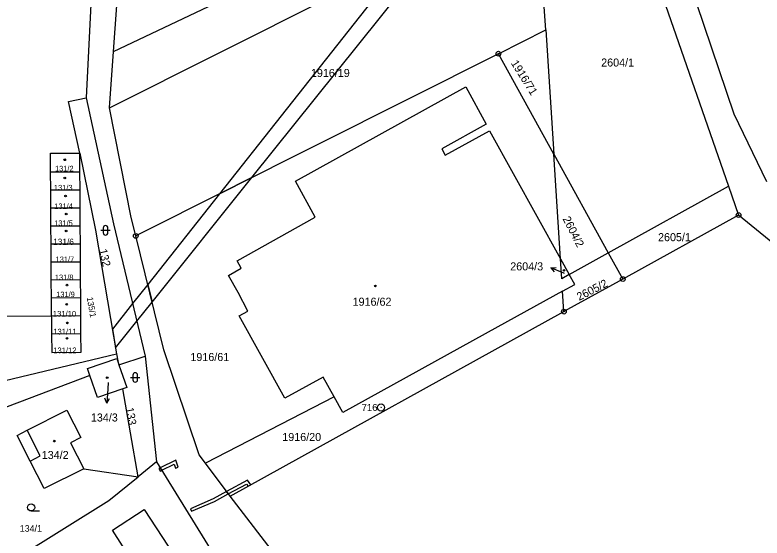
# Model space of a CAD drawing. Extents: x -504988 to -494607, y -1123820 to -1114018.
# Drawn here: x -497446.4 to -497288.4, y -1120031.7 to -1119921.1 of the extents above; entities that cross this region are included whole.
import ezdxf

# ---------------------------------------------------------------- set-up
doc = ezdxf.new("R2010")
doc.units = 0
for name, color, linetype in [('Hranice parcel', 7, 'Continuous'), ('Parcelní čísla', 7, 'Continuous'), ('Pop  PČ popisy', 7, 'Continuous'), ('Vnitřní kresba', 7, 'Continuous'), ('Věcná břemena k části', 7, 'Continuous'), ('Značky bodu BP', 7, 'Continuous'), ('Značky budov', 7, 'Continuous'), ('Značky kultur', 7, 'Continuous')]:
    doc.layers.add(name, color=color, linetype=linetype)

msp = doc.modelspace()

# ---------------------------------------------------------------- linework, layer by layer
at = {"layer": 'Hranice parcel'}
for p, q in [((-497427.96, -1119874.33), (-497431.34, -1119938.62)), ((-497322.42, -1119879.78), (-497295.48, -1119957.3)), ((-497425.52, -1119928.85), (-497336.58, -1119886.52)), ((-497426.37, -1119940.75), (-497336, -1119895.39)), ((-497334.13, -1119924.26), (-497336, -1119895.39)), ((-497344.15, -1119929.3), (-497334.13, -1119924.26)), ((-497334.13, -1119924.26), (-497332.43, -1119950.53)), ((-497426.37, -1119940.75), (-497425.52, -1119928.85)), ((-497344.15, -1119929.3), (-497420.81, -1119967.81)), ((-497332.43, -1119950.53), (-497344.15, -1119929.3)), ((-497432.63, -1119954.26), (-497432.65, -1119950.31)), ((-497332.43, -1119950.53), (-497320.9, -1119971.42)), ((-497331, -1119972.65), (-497332.43, -1119950.53)), ((-497438.83, -1119954.3), (-497432.63, -1119954.26)), ((-497438.8, -1119958.1), (-497438.83, -1119954.3)), ((-497432.6, -1119958.06), (-497432.63, -1119954.26)), ((-497438.8, -1119958.1), (-497432.6, -1119958.06)), ((-497438.78, -1119961.9), (-497438.8, -1119958.1)), ((-497432.58, -1119961.86), (-497432.6, -1119958.06)), ((-497320.9, -1119971.42), (-497295.48, -1119957.3)), ((-497295.48, -1119957.3), (-497293.36, -1119963.4)), ((-497438.78, -1119961.9), (-497432.58, -1119961.86)), ((-497438.75, -1119965.7), (-497438.78, -1119961.9)), ((-497432.55, -1119965.66), (-497432.58, -1119961.86)), ((-497293.36, -1119963.4), (-497317.85, -1119976.95)), ((-497438.75, -1119965.7), (-497432.55, -1119965.66)), ((-497438.73, -1119969.5), (-497438.75, -1119965.7)), ((-497432.53, -1119969.46), (-497432.55, -1119965.66)), ((-497438.73, -1119969.5), (-497432.53, -1119969.46)), ((-497438.7, -1119973.3), (-497438.73, -1119969.5)), ((-497432.5, -1119973.26), (-497432.53, -1119969.46)), ((-497329.15, -1119976), (-497320.9, -1119971.42)), ((-497320.9, -1119971.42), (-497317.85, -1119976.95)), ((-497438.7, -1119973.3), (-497432.5, -1119973.26)), ((-497438.68, -1119977.1), (-497438.7, -1119973.3)), ((-497432.48, -1119977.06), (-497432.5, -1119973.26)), ((-497331, -1119972.65), (-497329.15, -1119976)), ((-497438.68, -1119977.1), (-497432.48, -1119977.06)), ((-497438.66, -1119980.9), (-497438.68, -1119977.1)), ((-497432.45, -1119980.86), (-497432.48, -1119977.06)), ((-497317.85, -1119976.95), (-497330.28, -1119983.82)), ((-497330.28, -1119983.82), (-497330.56, -1119979.46)), ((-497438.66, -1119980.9), (-497432.45, -1119980.86)), ((-497438.63, -1119984.7), (-497438.66, -1119980.9)), ((-497432.43, -1119984.66), (-497432.45, -1119980.86)), ((-497448.63, -1119984.76), (-497438.63, -1119984.7)), ((-497438.63, -1119984.7), (-497432.43, -1119984.66)), ((-497438.63, -1119984.7), (-497438.61, -1119988.5)), ((-497432.41, -1119988.46), (-497432.43, -1119984.66)), ((-497400.87, -1120022.85), (-497330.28, -1119983.82)), ((-497438.61, -1119988.5), (-497432.41, -1119988.46)), ((-497424.86, -1119992.74), (-497424.55, -1119994.55)), ((-497424.55, -1119994.55), (-497424.38, -1119995.04)), ((-497424.38, -1119995.04), (-497418.81, -1119993.21)), ((-497418.81, -1119993.21), (-497416.41, -1120015.57)), ((-497430.5, -1119997.35), (-497460.55, -1120008.67)), ((-497378.87, -1120001.82), (-497381.19, -1119997.64)), ((-497420.32, -1120018.72), (-497423.58, -1120000.12)), ((-497378.87, -1120001.82), (-497406.09, -1120015.81)), ((-497377.02, -1120005.16), (-497378.87, -1120001.82)), ((-497416.41, -1120015.57), (-497420.32, -1120018.72)), ((-497416.41, -1120015.57), (-497400.55, -1120041.25)), ((-497400.87, -1120022.85), (-497406.09, -1120015.81))]:
    msp.add_line(p, q, dxfattribs=at)
for points in [[(-497425.52, -1119928.85), (-497422.1, -1119881.18), (-497421.43, -1119866.86)], [(-497316.55, -1119876.37), (-497294.35, -1119941.99), (-497287.45, -1119956.34)], [(-497381.19, -1119997.64), (-497389.33, -1120002.14), (-497398.94, -1119984.69), (-497397.14, -1119983.69), (-497399.2, -1119979.75), (-497401.21, -1119976.17), (-497398.51, -1119974.63), (-497399.38, -1119973.07), (-497382.89, -1119963.83), (-497387.05, -1119956.21), (-497351.03, -1119936.31), (-497346.72, -1119944.22), (-497356.11, -1119949.43), (-497355.38, -1119950.73), (-497345.99, -1119945.58), (-497331, -1119972.65)], [(-497432.65, -1119950.31), (-497435.05, -1119939.43), (-497431.34, -1119938.62)], [(-497431.34, -1119938.62), (-497425.54, -1119965.27), (-497418.81, -1119993.21)], [(-497420.81, -1119967.81), (-497421.76, -1119963.94), (-497426.37, -1119940.75)], [(-497438.83, -1119954.3), (-497438.85, -1119950.35), (-497432.65, -1119950.31)], [(-497432.65, -1119950.31), (-497429.31, -1119966.6), (-497424.86, -1119992.74)], [(-497177.86, -1120057.61), (-497235.08, -1120010.93), (-497293.36, -1119963.4)], [(-497406.09, -1120015.81), (-497407.39, -1120014.07), (-497414.91, -1119991.92), (-497420.81, -1119967.81)], [(-497329.15, -1119976), (-497330.73, -1119976.88), (-497331, -1119972.65)], [(-497330.56, -1119979.46), (-497328.01, -1119978.05), (-497329.15, -1119976)], [(-497330.56, -1119979.46), (-497344.23, -1119987.01), (-497377.02, -1120005.16)], [(-497438.61, -1119988.5), (-497438.58, -1119992.45), (-497432.38, -1119992.41), (-497432.41, -1119988.46)], [(-497460.55, -1120008.67), (-497462, -1120001.62), (-497424.86, -1119992.74)], [(-497430.5, -1119997.35), (-497431.02, -1119995.86), (-497424.83, -1119993.72), (-497424.55, -1119994.55)], [(-497424.38, -1119995.04), (-497422.72, -1119999.82), (-497423.58, -1120000.12)], [(-497423.58, -1120000.12), (-497428.91, -1120001.96), (-497430.5, -1119997.35)], [(-497434.62, -1120011.56), (-497431.83, -1120017.04), (-497440.17, -1120021.22), (-497443.13, -1120015.4), (-497445.9, -1120009.97), (-497443.77, -1120008.89), (-497435.4, -1120004.62), (-497432.42, -1120010.42), (-497434.62, -1120011.56)], [(-497449.58, -1120038.3), (-497445.85, -1120035.81), (-497426.52, -1120023.72), (-497420.32, -1120018.72)], [(-497228.1, -1120157.6), (-497236.19, -1120152.94), (-497288.4, -1120111.74), (-497291.42, -1120112.08), (-497293.95, -1120117.87), (-497297.93, -1120114.69), (-497300.96, -1120117.72), (-497304.46, -1120118.43), (-497317.08, -1120113.39), (-497327.14, -1120107.05), (-497338.22, -1120097.3), (-497334.33, -1120093.39), (-497378.62, -1120051.75), (-497400.87, -1120022.85)], [(-497419.06, -1120025.65), (-497413.97, -1120033.42), (-497415.61, -1120034.48), (-497411.08, -1120041.44), (-497419.96, -1120047.21), (-497425.73, -1120038.36), (-497421.98, -1120035.86), (-497425.76, -1120030.02), (-497419.06, -1120025.65)]]:
    msp.add_lwpolyline(points, dxfattribs=at)
at = {"layer": 'Pop  PČ popisy'}
for p, q in [((-497333.05, -1119974.55), (-497331.93, -1119974.48)), ((-497330.29, -1119975.72), (-497333.05, -1119974.55)), ((-497333.05, -1119974.55), (-497332.33, -1119975.4)), ((-497330.19, -1119975.76), (-497330.29, -1119975.72)), ((-497426.63, -1119998.81), (-497426.72, -1120000.16)), ((-497426.72, -1120000.16), (-497426.93, -1120003.15)), ((-497426.93, -1120003.15), (-497427.36, -1120002.12)), ((-497426.93, -1120003.15), (-497426.36, -1120002.19))]:
    msp.add_line(p, q, dxfattribs=at)
at = {"layer": 'Vnitřní kresba'}
for p, q in [((-497441, -1120014.32), (-497443.77, -1120008.89)), ((-497443.13, -1120015.4), (-497441, -1120014.32)), ((-497431.83, -1120017.04), (-497420.32, -1120018.72))]:
    msp.add_line(p, q, dxfattribs=at)
at = {"layer": 'Věcná břemena k části'}
for points in [[(-497361.19, -1119907.59), (-497369.76, -1119902.31), (-497373.02, -1119903.86), (-497363.97, -1119909.43), (-497403.14, -1119958.93), (-497396.26, -1119955.47), (-497360.22, -1119910.48), (-497335.88, -1119897.3), (-497319.42, -1119888.4), (-497320.42, -1119885.53), (-497336.09, -1119894.01)], [(-497396.26, -1119955.47), (-497403.14, -1119958.93), (-497418.29, -1119978.09), (-497417.38, -1119981.84)], [(-497425.75, -1119987.51), (-497425.08, -1119991.46), (-497420.58, -1119985.85), (-497417.38, -1119981.84), (-497418.29, -1119978.09), (-497421.48, -1119982.12)], [(-497411.85, -1120016.72), (-497412.35, -1120015.19), (-497415.63, -1120016.83), (-497415.32, -1120017.34), (-497412.71, -1120016.03), (-497412.42, -1120016.91)], [(-497415.92, -1120016.98), (-497415.65, -1120017.51), (-497415.32, -1120017.34), (-497415.63, -1120016.83)], [(-497401.62, -1120021.84), (-497401.26, -1120022.33), (-497397.39, -1120020.25), (-497397.04, -1120020.73), (-497396.51, -1120020.44), (-497397.21, -1120019.47)], [(-497409.28, -1120025.46), (-497409.05, -1120026.01), (-497404.19, -1120023.91), (-497401.26, -1120022.33), (-497401.62, -1120021.84), (-497404.45, -1120023.37)]]:
    msp.add_lwpolyline(points, close=True, dxfattribs=at)
at = {"layer": 'Značky bodu BP'}
for centre, radius in [((-497344.15, -1119929.3), 0.5), ((-497344.15, -1119929.3), 0.0303), ((-497293.36, -1119963.4), 0.5), ((-497293.36, -1119963.4), 0.0303), ((-497420.81, -1119967.81), 0.5), ((-497420.81, -1119967.81), 0.0303), ((-497317.85, -1119976.95), 0.5), ((-497317.85, -1119976.95), 0.0303), ((-497330.28, -1119983.82), 0.5), ((-497330.28, -1119983.82), 0.0303), ((-497368.96, -1120004.07), 0.75), ((-497368.96, -1120004.07), 0.03)]:
    msp.add_circle(centre, radius, dxfattribs=at)
at = {"layer": 'Značky budov'}
for centre in [(-497435.82, -1119951.73), (-497435.82, -1119955.56), (-497435.67, -1119959.38), (-497435.52, -1119963.2), (-497435.54, -1119966.77), (-497330.28, -1119975.09), (-497435.37, -1119978.21), (-497370.15, -1119978.4), (-497435.42, -1119982.26), (-497435.27, -1119986.19), (-497435.37, -1119989.47), (-497426.86, -1119997.76), (-497438.05, -1120011.19)]:
    msp.add_circle(centre, 0.175, dxfattribs=at)
at = {"layer": 'Značky kultur'}
for p, q in [((-497427.71, -1119966.13), (-497427.71, -1119967.13)), ((-497426.71, -1119967.13), (-497426.71, -1119966.13)), ((-497428.21, -1119966.63), (-497426.21, -1119966.63)), ((-497421.93, -1119997.72), (-497419.93, -1119997.72)), ((-497421.43, -1119997.22), (-497421.43, -1119998.22)), ((-497420.43, -1119998.22), (-497420.43, -1119997.22)), ((-497442.94, -1120025.95), (-497441.19, -1120025.95))]:
    msp.add_line(p, q, dxfattribs=at)
msp.add_circle((-497442.94, -1120025.2), 0.75, dxfattribs=at)
for centre, start, end in [((-497427.21, -1119966.13), 0, 180), ((-497427.21, -1119967.13), 180, 359.9879), ((-497420.93, -1119997.22), 0, 180), ((-497420.93, -1119998.22), 180, 359.9879)]:
    msp.add_arc(centre, 0.5, start, end, dxfattribs=at)

# ---------------------------------------------------------------- texts
at = {"layer": 'Parcelní čísla'}
for s, height, rotation, p in [('1916/71', 1.7, 302, (-497341.56, -1119931.3)), ('2604/2', 1.7, 297, (-497330.61, -1119964.19)), ('132', 1.7, 283, (-497428.6, -1119970.76)), ('2605/2', 1.7, 27, (-497327.05, -1119981.56)), ('135/1', 1.3, 280, (-497431.19, -1119980.85)), ('133', 1.7, 280, (-497422.97, -1120004.18))]:
    msp.add_text(s, height=height, rotation=rotation, dxfattribs=at).set_placement(p)
for s, height, p in [('2604/1', 1.7, (-497322.41, -1119932.02)), ('1916/19', 1.7, (-497383.79, -1119934.23)), ('131/2', 1.139, (-497437.9, -1119954.14)), ('131/3', 1.139, (-497438.12, -1119958.17)), ('131/4', 1.139, (-497438.05, -1119962.1)), ('131/5', 1.139, (-497438.07, -1119965.68)), ('2605/1', 1.7, (-497310.39, -1119968.93)), ('131/6', 1.309, (-497438.28, -1119969.71)), ('131/7', 1.139, (-497437.77, -1119973.32)), ('2604/3', 1.7, (-497341.64, -1119975.1)), ('131/8', 1.139, (-497437.92, -1119977.14)), ('131/9', 1.139, (-497437.64, -1119980.74)), ('1916/62', 1.7, (-497374.97, -1119982.57)), ('131/10', 1.2, (-497438.34, -1119984.87)), ('131/11', 1.2, (-497438.26, -1119988.65)), ('131/12', 1.2, (-497438.26, -1119992.6)), ('1916/61', 1.7, (-497409.27, -1119994.26)), ('134/3', 1.7, (-497430.31, -1120007.04)), ('1916/20', 1.7, (-497389.84, -1120011.16)), ('134/2', 1.7, (-497440.7, -1120014.96)), ('134/1', 1.4, (-497445.34, -1120030.34))]:
    msp.add_text(s, height=height, dxfattribs=at).set_placement(p)
at = {"layer": 'Značky bodu BP'}
msp.add_text('716', height=1.5, dxfattribs=at).set_placement((-497373.06, -1120004.82))

doc.saveas('drawing.dxf')
